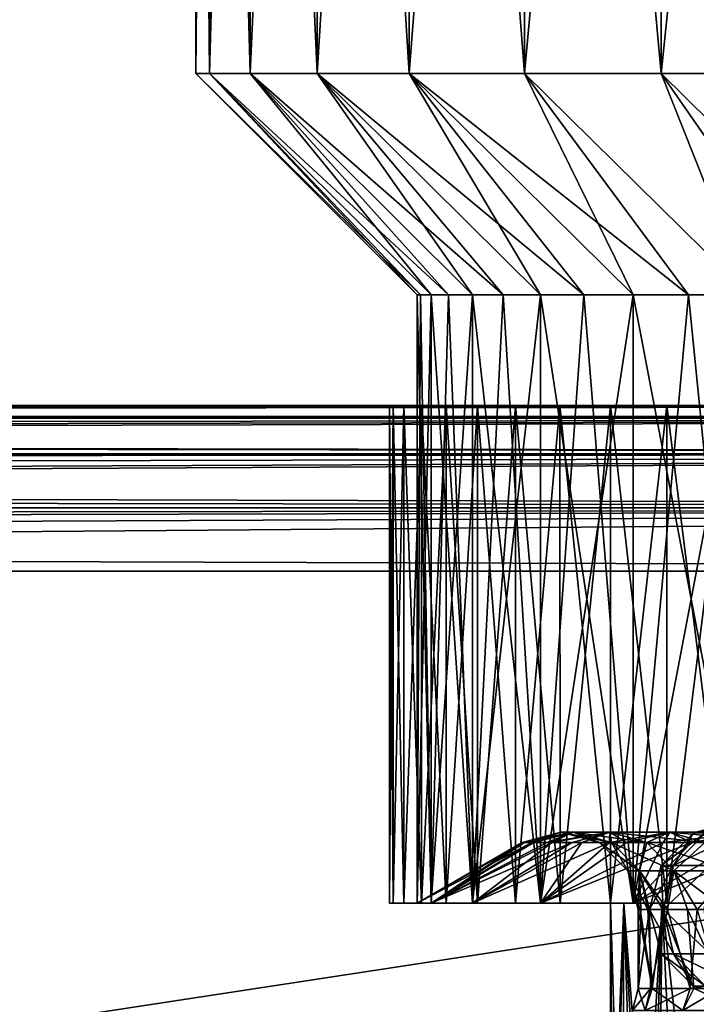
# Model space of a CAD drawing. Header units: metres. Extents: x -104 to 104, y -111 to 38.
# Tile 831 of 848: x 61.66 to 67.77, y 15.59 to 24.49. Entities that reach past the tile are written whole.
import ezdxf

# ---------------------------------------------------------------- set-up
doc = ezdxf.new("R2010")
doc.units = ezdxf.units.M
doc.layers.add('solid_509367_AD153', color=7, linetype='CONTINUOUS')

msp = doc.modelspace()

# ---------------------------------------------------------------- linework, layer by layer
at = {"layer": 'solid_509367_AD153'}
for points in [[(63.373413, 24, 1.804208), (63.373413, 37.5, 1.804208), (63.25, 37.5)], [(63.25, 24), (63.373413, 24, 1.804208), (63.25, 37.5)], [(63.373413, 37.5, -1.804208), (63.25, 24), (63.25, 37.5)], [(63.373413, 37.5, -1.804208), (63.373413, 24, -1.804208), (63.25, 24)], [(63.741344, 24, 3.574807), (63.741344, 37.5, 3.574807), (63.373413, 37.5, 1.804208)], [(63.373413, 24, 1.804208), (63.741344, 24, 3.574807), (63.373413, 37.5, 1.804208)], [(63.741344, 37.5, -3.574807), (63.741344, 24, -3.574807), (63.373413, 24, -1.804208)], [(63.373413, 37.5, -1.804208), (63.741344, 37.5, -3.574807), (63.373413, 24, -1.804208)], [(64.346947, 24, 5.278814), (64.346947, 37.5, 5.278814), (63.741344, 37.5, 3.574807)], [(63.741344, 24, 3.574807), (64.346947, 24, 5.278814), (63.741344, 37.5, 3.574807)], [(64.346947, 37.5, -5.278814), (64.346947, 24, -5.278814), (63.741344, 24, -3.574807)], [(63.741344, 37.5, -3.574807), (64.346947, 37.5, -5.278814), (63.741344, 24, -3.574807)], [(65.17894, 24, 6.884487), (65.17894, 37.5, 6.884487), (64.346947, 37.5, 5.278814)], [(64.346947, 24, 5.278814), (65.17894, 24, 6.884487), (64.346947, 37.5, 5.278814)], [(65.17894, 37.5, -6.884487), (65.17894, 24, -6.884487), (64.346947, 24, -5.278814)], [(64.346947, 37.5, -5.278814), (65.17894, 37.5, -6.884487), (64.346947, 24, -5.278814)], [(66.221825, 24, 8.361916), (66.221825, 37.5, 8.361916), (65.17894, 37.5, 6.884487)], [(65.17894, 24, 6.884487), (66.221825, 24, 8.361916), (65.17894, 37.5, 6.884487)], [(66.221825, 37.5, -8.361916), (66.221825, 24, -8.361916), (65.17894, 24, -6.884487)], [(65.17894, 37.5, -6.884487), (66.221825, 37.5, -8.361916), (65.17894, 24, -6.884487)], [(67.456169, 24, 9.683577), (67.456169, 37.5, 9.683577), (66.221825, 37.5, 8.361916)], [(66.221825, 24, 8.361916), (67.456169, 24, 9.683577), (66.221825, 37.5, 8.361916)], [(67.456169, 37.5, -9.683577), (67.456169, 24, -9.683577), (66.221825, 24, -8.361916)], [(66.221825, 37.5, -8.361916), (67.456169, 37.5, -9.683577), (66.221825, 24, -8.361916)], [(68.858986, 24, 10.824851), (68.858986, 37.5, 10.824851), (67.456169, 37.5, 9.683577)], [(67.456169, 24, 9.683577), (68.858986, 24, 10.824851), (67.456169, 37.5, 9.683577)], [(68.858986, 37.5, -10.824851), (68.858986, 24, -10.824851), (67.456169, 24, -9.683577)], [(67.456169, 37.5, -9.683577), (68.858986, 37.5, -10.824851), (67.456169, 24, -9.683577)], [(65.281456, 22, 0.840714), (63.373413, 24, 1.804208), (63.25, 24)], [(65.25, 22), (65.281456, 22, 0.840714), (63.25, 24)], [(63.373413, 24, -1.804208), (65.25, 22), (63.25, 24)], [(65.532059, 22, 2.503361), (63.741344, 24, 3.574807), (63.373413, 24, 1.804208)], [(65.375656, 22, 1.676726), (65.532059, 22, 2.503361), (63.373413, 24, 1.804208)], [(65.281456, 22, 0.840714), (65.375656, 22, 1.676726), (63.373413, 24, 1.804208)], [(65.281456, 22, -0.840714), (65.25, 22), (63.373413, 24, -1.804208)], [(65.375656, 22, -1.676726), (63.373413, 24, -1.804208), (63.741344, 24, -3.574807)], [(65.375656, 22, -1.676726), (65.281456, 22, -0.840714), (63.373413, 24, -1.804208)], [(66.027672, 22, 4.110086), (64.346947, 24, 5.278814), (63.741344, 24, 3.574807)], [(65.749809, 22, 3.315996), (66.027672, 22, 4.110086), (63.741344, 24, 3.574807)], [(65.532059, 22, 2.503361), (65.749809, 22, 3.315996), (63.741344, 24, 3.574807)], [(65.749809, 22, -3.315996), (63.741344, 24, -3.574807), (64.346947, 24, -5.278814)], [(65.532059, 22, -2.503361), (65.375656, 22, -1.676726), (63.741344, 24, -3.574807)], [(65.749809, 22, -3.315996), (65.532059, 22, -2.503361), (63.741344, 24, -3.574807)], [(66.757217, 22, 5.625), (65.17894, 24, 6.884487), (64.346947, 24, 5.278814)], [(66.364098, 22, 4.881192), (66.757217, 22, 5.625), (64.346947, 24, 5.278814)], [(66.027672, 22, 4.110086), (66.364098, 22, 4.881192), (64.346947, 24, 5.278814)], [(66.364098, 22, -4.881192), (64.346947, 24, -5.278814), (65.17894, 24, -6.884487)], [(66.027672, 22, -4.110086), (65.749809, 22, -3.315996), (64.346947, 24, -5.278814)], [(66.364098, 22, -4.881192), (66.027672, 22, -4.110086), (64.346947, 24, -5.278814)], [(67.704399, 22, 7.01426), (66.221825, 24, 8.361916), (65.17894, 24, 6.884487)], [(67.204811, 22, 6.337351), (67.704399, 22, 7.01426), (65.17894, 24, 6.884487)], [(66.757217, 22, 5.625), (67.204811, 22, 6.337351), (65.17894, 24, 6.884487)], [(67.204811, 22, -6.337351), (65.17894, 24, -6.884487), (66.221825, 24, -8.361916)], [(66.757217, 22, -5.625), (66.364098, 22, -4.881192), (65.17894, 24, -6.884487)], [(67.204811, 22, -6.337351), (66.757217, 22, -5.625), (65.17894, 24, -6.884487)], [(68.253166, 22, 7.651943), (67.456169, 24, 9.683577), (66.221825, 24, 8.361916)], [(67.704399, 22, 7.01426), (68.253166, 22, 7.651943), (66.221825, 24, 8.361916)], [(68.253166, 22, -7.651943), (66.221825, 24, -8.361916), (67.456169, 24, -9.683577)], [(67.704399, 22, -7.01426), (67.204811, 22, -6.337351), (66.221825, 24, -8.361916)], [(68.253166, 22, -7.651943), (67.704399, 22, -7.01426), (66.221825, 24, -8.361916)], [(69.485741, 22, 8.795604), (68.858986, 24, 10.824851), (67.456169, 24, 9.683577)], [(68.848053, 22, 8.246834), (69.485741, 22, 8.795604), (67.456169, 24, 9.683577)], [(68.253166, 22, 7.651943), (68.848053, 22, 8.246834), (67.456169, 24, 9.683577)], [(68.848053, 22, -8.246834), (67.456169, 24, -9.683577), (68.858986, 24, -10.824851)], [(68.848053, 22, -8.246834), (68.253166, 22, -7.651943), (67.456169, 24, -9.683577)], [(65.375656, 16.5, 1.676726), (65.281456, 22, 0.840714), (65.25, 22)], [(65.25, 16.5), (65.375656, 16.5, 1.676726), (65.25, 22)], [(65.281456, 22, -0.840714), (65.25, 16.5), (65.25, 22)], [(65.375656, 22, -1.676726), (65.25, 16.5), (65.281456, 22, -0.840714)], [(65.375656, 16.5, -1.676726), (65.25, 16.5), (65.375656, 22, -1.676726)], [(65.375656, 16.5, 1.676726), (65.375656, 22, 1.676726), (65.281456, 22, 0.840714)], [(65.749809, 16.5, 3.315996), (65.532059, 22, 2.503361), (65.375656, 22, 1.676726)], [(65.375656, 16.5, 1.676726), (65.749809, 16.5, 3.315996), (65.375656, 22, 1.676726)], [(65.375656, 16.5, -1.676726), (65.375656, 22, -1.676726), (65.532059, 22, -2.503361)], [(65.375656, 16.5, -1.676726), (65.532059, 22, -2.503361), (65.749809, 22, -3.315996)], [(65.749809, 16.5, -3.315996), (65.375656, 16.5, -1.676726), (65.749809, 22, -3.315996)], [(65.749809, 16.5, 3.315996), (65.749809, 22, 3.315996), (65.532059, 22, 2.503361)], [(66.364098, 16.5, 4.881192), (66.027672, 22, 4.110086), (65.749809, 22, 3.315996)], [(65.749809, 16.5, 3.315996), (66.364098, 16.5, 4.881192), (65.749809, 22, 3.315996)], [(65.749809, 16.5, -3.315996), (65.749809, 22, -3.315996), (66.027672, 22, -4.110086)], [(65.749809, 16.5, -3.315996), (66.027672, 22, -4.110086), (66.364098, 22, -4.881192)], [(66.364098, 16.5, -4.881192), (65.749809, 16.5, -3.315996), (66.364098, 22, -4.881192)], [(66.364098, 16.5, 4.881192), (66.364098, 22, 4.881192), (66.027672, 22, 4.110086)], [(67.204811, 16.5, 6.337351), (66.757217, 22, 5.625), (66.364098, 22, 4.881192)], [(66.364098, 16.5, 4.881192), (67.204811, 16.5, 6.337351), (66.364098, 22, 4.881192)], [(66.364098, 16.5, -4.881192), (66.364098, 22, -4.881192), (66.757217, 22, -5.625)], [(66.364098, 16.5, -4.881192), (66.757217, 22, -5.625), (67.204811, 22, -6.337351)], [(67.204811, 16.5, -6.337351), (66.364098, 16.5, -4.881192), (67.204811, 22, -6.337351)], [(67.204811, 16.5, 6.337351), (67.204811, 22, 6.337351), (66.757217, 22, 5.625)], [(68.253166, 16.5, 7.651943), (67.704399, 22, 7.01426), (67.204811, 22, 6.337351)], [(67.204811, 16.5, 6.337351), (68.253166, 16.5, 7.651943), (67.204811, 22, 6.337351)], [(67.204811, 16.5, -6.337351), (67.204811, 22, -6.337351), (67.704399, 22, -7.01426)], [(67.204811, 16.5, -6.337351), (67.704399, 22, -7.01426), (68.253166, 22, -7.651943)], [(68.253166, 16.5, -7.651943), (67.204811, 16.5, -6.337351), (68.253166, 22, -7.651943)], [(68.253166, 16.5, 7.651943), (68.253166, 22, 7.651943), (67.704399, 22, 7.01426)], [(76.5, 21, -11.5), (88.5, 21, -17.5), (-88.5, 21, -17.5)], [(88.5, 20.886271, -18.072937), (-88.5, 21, -17.5), (88.5, 21, -17.5)], [(65, 21), (-88.5, 21, -17.5), (0, 21, 17.5)], [(75.632744, 21, -11.466357), (76.5, 21, -11.5), (-88.5, 21, -17.5)], [(74.779747, 21, -11.370247), (75.632744, 21, -11.466357), (-88.5, 21, -17.5)], [(73.94101, 21, -11.211671), (74.779747, 21, -11.370247), (-88.5, 21, -17.5)], [(73.112015, 21, -10.989048), (73.94101, 21, -11.211671), (-88.5, 21, -17.5)], [(72.297272, 21, -10.703959), (73.112015, 21, -10.989048), (-88.5, 21, -17.5)], [(71.510338, 21, -10.361142), (72.297272, 21, -10.703959), (-88.5, 21, -17.5)], [(70.751663, 21, -9.959632), (71.510338, 21, -10.361142), (-88.5, 21, -17.5)], [(70.02079, 21, -9.500394), (70.751663, 21, -9.959632), (-88.5, 21, -17.5)], [(69.329865, 21, -8.991062), (70.02079, 21, -9.500394), (-88.5, 21, -17.5)], [(68.679558, 21, -8.430799), (69.329865, 21, -8.991062), (-88.5, 21, -17.5)], [(68.069199, 21, -7.82044), (68.679558, 21, -8.430799), (-88.5, 21, -17.5)], [(67.508942, 21, -7.170133), (68.069199, 21, -7.82044), (-88.5, 21, -17.5)], [(66.999603, 21, -6.479209), (67.508942, 21, -7.170133), (-88.5, 21, -17.5)], [(66.540367, 21, -5.748336), (66.999603, 21, -6.479209), (-88.5, 21, -17.5)], [(66.138855, 21, -4.989663), (66.540367, 21, -5.748336), (-88.5, 21, -17.5)], [(65.796043, 21, -4.202725), (66.138855, 21, -4.989663), (-88.5, 21, -17.5)], [(65.510948, 21, -3.387987), (65.796043, 21, -4.202725), (-88.5, 21, -17.5)], [(65.28833, 21, -2.558991), (65.510948, 21, -3.387987), (-88.5, 21, -17.5)], [(65.129219, 21, -1.715499), (65.28833, 21, -2.558991), (-88.5, 21, -17.5)], [(65.03257, 21, -0.857749), (65.129219, 21, -1.715499), (-88.5, 21, -17.5)], [(65, 21), (65.03257, 21, -0.857749), (-88.5, 21, -17.5)], [(-88.5, 20.886271, -18.072937), (-88.5, 21, -17.5), (88.5, 20.886271, -18.072937)], [(72.297272, 21, 10.703959), (0, 21, 17.5), (88.5, 21, 17.5)], [(1.438565, 20.99082, 17.665693), (88.5, 21, 17.5), (0, 21, 17.5)], [(65.03257, 21, 0.857749), (65, 21), (0, 21, 17.5)], [(65.129219, 21, 1.715499), (65.03257, 21, 0.857749), (0, 21, 17.5)], [(65.28833, 21, 2.558991), (65.129219, 21, 1.715499), (0, 21, 17.5)], [(65.510948, 21, 3.387987), (65.28833, 21, 2.558991), (0, 21, 17.5)], [(65.796043, 21, 4.202725), (65.510948, 21, 3.387987), (0, 21, 17.5)], [(66.138855, 21, 4.989663), (65.796043, 21, 4.202725), (0, 21, 17.5)], [(66.540367, 21, 5.748336), (66.138855, 21, 4.989663), (0, 21, 17.5)], [(66.999603, 21, 6.479209), (66.540367, 21, 5.748336), (0, 21, 17.5)], [(67.508942, 21, 7.170133), (66.999603, 21, 6.479209), (0, 21, 17.5)], [(68.069199, 21, 7.82044), (67.508942, 21, 7.170133), (0, 21, 17.5)], [(68.679558, 21, 8.430799), (68.069199, 21, 7.82044), (0, 21, 17.5)], [(69.329865, 21, 8.991062), (68.679558, 21, 8.430799), (0, 21, 17.5)], [(70.02079, 21, 9.500394), (69.329865, 21, 8.991062), (0, 21, 17.5)], [(70.751663, 21, 9.959632), (70.02079, 21, 9.500394), (0, 21, 17.5)], [(71.510338, 21, 10.361142), (70.751663, 21, 9.959632), (0, 21, 17.5)], [(72.297272, 21, 10.703959), (71.510338, 21, 10.361142), (0, 21, 17.5)], [(1.438565, 20.99082, 17.665693), (2.599583, 20.969931, 17.798836), (88.5, 21, 17.5)], [(2.599583, 20.969931, 17.798836), (2.794907, 20.965233, 17.821079), (88.5, 21, 17.5)], [(2.794907, 20.965233, 17.821079), (4.094866, 20.925119, 17.968012), (88.5, 21, 17.5)], [(88.5, 20.885818, 18.074024), (88.5, 21, 17.5), (4.094866, 20.925119, 17.968012)], [(88.5, 20.885818, 18.074024), (4.094866, 20.925119, 17.968012), (5.176643, 20.879919, 18.08807)], [(65.0327, 16.5, -0.861951), (65.03257, 21, -0.857749), (65, 21)], [(65.000916, 16.5), (65, 21), (65.03257, 21, 0.857749)], [(65.000916, 16.5), (65.0327, 16.5, -0.861951), (65, 21)], [(65.0327, 16.5, 0.861951), (65.000916, 16.5), (65.03257, 21, 0.857749)], [(65.128281, 16.5, -1.711823), (65.129219, 21, -1.715499), (65.03257, 21, -0.857749)], [(65.0327, 16.5, -0.861951), (65.128281, 16.5, -1.711823), (65.03257, 21, -0.857749)], [(65.0327, 16.5, 0.861951), (65.03257, 21, 0.857749), (65.129219, 21, 1.715499)], [(65.128281, 16.5, 1.711823), (65.0327, 16.5, 0.861951), (65.129219, 21, 1.715499)], [(65.128281, 16.5, -1.711823), (65.288971, 16.5, -2.557868), (65.129219, 21, -1.715499)], [(65.128281, 16.5, 1.711823), (65.129219, 21, 1.715499), (65.28833, 21, 2.558991)], [(65.288971, 16.5, 2.557868), (65.128281, 16.5, 1.711823), (65.28833, 21, 2.558991)], [(65.288971, 16.5, -2.557868), (65.28833, 21, -2.558991), (65.129219, 21, -1.715499)], [(65.512169, 16.5, -3.391912), (65.510948, 21, -3.387987), (65.28833, 21, -2.558991)], [(65.288971, 16.5, -2.557868), (65.512169, 16.5, -3.391912), (65.28833, 21, -2.558991)], [(65.288971, 16.5, 2.557868), (65.28833, 21, 2.558991), (65.510948, 21, 3.387987)], [(65.512169, 16.5, 3.391912), (65.288971, 16.5, 2.557868), (65.510948, 21, 3.387987)], [(65.794579, 16.5, -4.200379), (65.796043, 21, -4.202725), (65.510948, 21, -3.387987)], [(65.512169, 16.5, -3.391912), (65.794579, 16.5, -4.200379), (65.510948, 21, -3.387987)], [(65.512169, 16.5, 3.391912), (65.510948, 21, 3.387987), (65.796043, 21, 4.202725)], [(65.794579, 16.5, 4.200379), (65.512169, 16.5, 3.391912), (65.796043, 21, 4.202725)], [(65.794579, 16.5, -4.200379), (66.138779, 16.5, -4.987721), (65.796043, 21, -4.202725)], [(65.794579, 16.5, 4.200379), (65.796043, 21, 4.202725), (66.138855, 21, 4.989663)], [(66.138779, 16.5, 4.987721), (65.794579, 16.5, 4.200379), (66.138855, 21, 4.989663)], [(66.138779, 16.5, -4.987721), (66.138855, 21, -4.989663), (65.796043, 21, -4.202725)], [(66.138779, 16.5, -4.987721), (66.542343, 16.5, -5.751382), (66.138855, 21, -4.989663)], [(66.138779, 16.5, 4.987721), (66.138855, 21, 4.989663), (66.540367, 21, 5.748336)], [(66.542343, 16.5, 5.751382), (66.138779, 16.5, 4.987721), (66.540367, 21, 5.748336)], [(66.542343, 16.5, -5.751382), (66.540367, 21, -5.748336), (66.138855, 21, -4.989663)], [(66.998596, 16.5, -6.47867), (66.999603, 21, -6.479209), (66.540367, 21, -5.748336)], [(66.542343, 16.5, -5.751382), (66.998596, 16.5, -6.47867), (66.540367, 21, -5.748336)], [(66.542343, 16.5, 5.751382), (66.540367, 21, 5.748336), (66.999603, 21, 6.479209)], [(66.998596, 16.5, 6.47867), (66.542343, 16.5, 5.751382), (66.999603, 21, 6.479209)], [(66.998596, 16.5, -6.47867), (67.507935, 16.5, -7.167895), (66.999603, 21, -6.479209)], [(66.998596, 16.5, 6.47867), (66.999603, 21, 6.479209), (67.508942, 21, 7.170133)], [(67.507935, 16.5, 7.167895), (66.998596, 16.5, 6.47867), (67.508942, 21, 7.170133)], [(67.507935, 16.5, -7.167895), (67.508942, 21, -7.170133), (66.999603, 21, -6.479209)], [(67.507935, 16.5, -7.167895), (68.071373, 16.5, -7.822324), (67.508942, 21, -7.170133)], [(67.507935, 16.5, 7.167895), (67.508942, 21, 7.170133), (68.069199, 21, 7.82044)], [(68.071373, 16.5, 7.822324), (67.507935, 16.5, 7.167895), (68.069199, 21, 7.82044)], [(68.071373, 16.5, -7.822324), (68.069199, 21, -7.82044), (67.508942, 21, -7.170133)], [(-88.5, 20.886271, -18.072937), (88.5, 20.886271, -18.072937), (88.5, 20.561077, -18.560244)], [(-88.5, 20.886271, -18.072937), (88.5, 20.561077, -18.560244), (-88.5, 20.561077, -18.560244)], [(88.5, 20.885818, 18.074024), (5.176643, 20.879919, 18.08807), (5.431446, 20.867682, 18.115993)], [(88.5, 20.885818, 18.074024), (5.431446, 20.867682, 18.115993), (6.852902, 20.787809, 18.269121)], [(88.5, 20.885818, 18.074024), (6.852902, 20.787809, 18.269121), (7.71827, 20.72963, 18.359076)], [(88.5, 20.885818, 18.074024), (7.71827, 20.72963, 18.359076), (8.364735, 20.681011, 18.424778)], [(88.5, 20.560244, 18.561077), (88.5, 20.885818, 18.074024), (8.364735, 20.681011, 18.424778)], [(88.5, 20.560244, 18.561077), (8.364735, 20.681011, 18.424778), (9.930074, 20.545269, 18.57583)], [(-88.5, 20.561077, -18.560244), (88.5, 20.561077, -18.560244), (88.5, 20.074024, -18.885818)], [(-88.5, 20.561077, -18.560244), (88.5, 20.074024, -18.885818), (-88.5, 20.074024, -18.885818)], [(88.5, 20.560244, 18.561077), (9.930074, 20.545269, 18.57583), (10.211987, 20.517963, 18.601704)], [(88.5, 20.560244, 18.561077), (10.211987, 20.517963, 18.601704), (11.512659, 20.37952, 18.71509)], [(88.5, 20.560244, 18.561077), (11.512659, 20.37952, 18.71509), (12.634016, 20.244062, 18.802448)], [(88.5, 20.560244, 18.561077), (12.634016, 20.244062, 18.802448), (13.07672, 20.185892, 18.833998)], [(88.5, 20.072937, 18.886271), (88.5, 20.560244, 18.561077), (13.07672, 20.185892, 18.833998)], [(88.5, 20.072937, 18.886271), (13.07672, 20.185892, 18.833998), (14.532368, 19.97542, 18.922665)], [(-88.5, 20.074024, -18.885818), (88.5, 19.5, -19), (-88.5, 19.5, -19)], [(-88.5, 20.074024, -18.885818), (88.5, 20.074024, -18.885818), (88.5, 19.5, -19)], [(88.5, 20.072937, 18.886271), (14.532368, 19.97542, 18.922665), (14.960504, 19.907318, 18.943638)], [(88.5, 20.072937, 18.886271), (14.960504, 19.907318, 18.943638), (15.905083, 19.745672, 18.979744)], [(88.5, 20.072937, 18.886271), (15.905083, 19.745672, 18.979744), (17.197384, 19.5, 19)], [(88.5, 20.072937, 18.886271), (17.197384, 19.5, 19), (88.5, 19.5, 19)], [(-88.5, -7.5, -19), (-88.5, 19.5, -19), (88.5, 19.5, -19)], [(-36.57795, -7.5, -19), (-88.5, -7.5, -19), (88.5, 19.5, -19)], [(-34.248123, -7.626659, -19), (-36.57795, -7.5, -19), (88.5, 19.5, -19)], [(-31.945723, -8.004942, -19), (-34.248123, -7.626659, -19), (88.5, 19.5, -19)], [(31.945723, -8.004942, -19), (-31.945723, -8.004942, -19), (88.5, 19.5, -19)], [(88.5, -7.5, 19), (17.197384, 19.5, 19), (18.989754, 17.759771, 19)], [(88.5, -7.5, 19), (88.5, 19.5, 19), (17.197384, 19.5, 19)], [(34.248119, -7.626659, -19), (31.945723, -8.004942, -19), (88.5, 19.5, -19)], [(36.57795, -7.5, -19), (34.248119, -7.626659, -19), (88.5, 19.5, -19)], [(88.5, -7.5, -19), (36.57795, -7.5, -19), (88.5, 19.5, -19)], [(88.5, -7.5, 19), (18.989754, 17.759771, 19), (20.601439, 15.860648, 19)], [(67.858086, 17.135294, 1.368745), (68.150841, 17.242264), (67.750366, 17.135294)], [(68.253632, 17.242264, -1.306097), (67.750366, 17.135294), (68.150841, 17.242264)], [(67.858086, 17.135294, -1.368745), (67.750366, 17.135294), (68.253632, 17.242264, -1.306097)], [(66.661133, 17.142265, 1.482971), (66.218498, 17.048483, 0.617006), (66.199997, 17.048483)], [(66.550003, 17.142265), (66.199997, 17.048483), (66.222267, 17.048483, -0.67696)], [(66.661133, 17.142265, 1.482971), (66.199997, 17.048483), (66.550003, 17.142265)], [(66.661133, 17.142265, 1.482971), (66.286736, 17.048483, 1.333868), (66.218498, 17.048483, 0.617006)], [(66.550003, 17.142265), (66.222267, 17.048483, -0.67696), (66.304001, 17.048483, -1.460002)], [(66.661133, 17.142265, 1.482971), (66.424248, 17.048483, 2.137576), (66.286736, 17.048483, 1.333868)], [(66.661133, 17.142265, -1.482971), (66.304001, 17.048483, -1.460002), (66.468056, 17.048483, -2.334541)], [(66.661133, 17.142265, -1.482971), (66.550003, 17.142265), (66.304001, 17.048483, -1.460002)], [(66.99205, 17.142265, 2.932814), (66.650978, 17.048483, 3.014424), (66.424248, 17.048483, 2.137576)], [(66.99205, 17.142265, 2.932814), (66.424248, 17.048483, 2.137576), (66.661133, 17.142265, 1.482971)], [(66.99205, 17.142265, -2.932814), (66.468056, 17.048483, -2.334541), (66.738029, 17.048483, -3.285404)], [(66.661133, 17.142265, -1.482971), (66.468056, 17.048483, -2.334541), (66.99205, 17.142265, -2.932814)], [(66.550003, 17.142265), (66.900314, 17.0483), (67.007538, 17.0483, 1.430758)], [(66.661133, 17.142265, -1.482971), (66.900314, 17.0483), (66.550003, 17.142265)], [(66.661133, 17.142265, 1.482971), (66.550003, 17.142265), (67.007538, 17.0483, 1.430758)], [(66.99205, 17.142265, 2.932814), (66.989296, 17.048483, 3.954298), (66.650978, 17.048483, 3.014424)], [(66.661133, 17.142265, -1.482971), (67.007538, 17.0483, -1.430758), (66.900314, 17.0483)], [(66.661133, 17.142265, 1.482971), (67.007538, 17.0483, 1.430758), (67.326805, 17.0483, 2.829556)], [(66.99205, 17.142265, 2.932814), (66.661133, 17.142265, 1.482971), (67.326805, 17.0483, 2.829556)], [(66.661133, 17.142265, -1.482971), (66.99205, 17.142265, -2.932814), (67.007538, 17.0483, -1.430758)], [(66.99205, 17.142265, -2.932814), (66.738029, 17.048483, -3.285404), (67.142761, 17.048483, -4.304889)], [(67.535362, 17.142265, 4.317143), (67.474983, 17.048483, 4.963771), (66.989296, 17.048483, 3.954298)], [(67.535362, 17.142265, 4.317143), (66.989296, 17.048483, 3.954298), (66.99205, 17.142265, 2.932814)], [(66.99205, 17.142265, -2.932814), (67.142761, 17.048483, -4.304889), (67.535362, 17.142265, -4.317143)], [(66.99205, 17.142265, 2.932814), (67.326805, 17.0483, 2.829556), (67.850983, 17.0483, 4.165146)], [(67.535362, 17.142265, 4.317143), (66.99205, 17.142265, 2.932814), (67.850983, 17.0483, 4.165146)], [(66.99205, 17.142265, -2.932814), (67.326805, 17.0483, -2.829556), (67.007538, 17.0483, -1.430758)], [(66.99205, 17.142265, -2.932814), (67.535362, 17.142265, -4.317143), (67.326805, 17.0483, -2.829556)], [(67.535362, 17.142265, -4.317143), (67.142761, 17.048483, -4.304889), (67.729996, 17.048483, -5.40157)], [(67.535362, 17.142265, -4.317143), (67.850983, 17.0483, -4.165146), (67.326805, 17.0483, -2.829556)], [(67.568512, 16.842264, 1.414609), (67.750366, 17.135294), (67.457176, 16.842264)], [(67.858086, 17.135294, -1.368745), (67.457176, 16.842264), (67.750366, 17.135294)], [(67.568512, 16.842264, -1.414609), (67.457176, 16.842264), (67.858086, 17.135294, -1.368745)], [(68.278923, 17.142265, 5.605035), (68.15757, 17.048483, 6.041017), (67.474983, 17.048483, 4.963771)], [(68.278923, 17.142265, 5.605035), (67.474983, 17.048483, 4.963771), (67.535362, 17.142265, 4.317143)], [(67.535362, 17.142265, -4.317143), (67.729996, 17.048483, -5.40157), (68.278923, 17.142265, -5.605035)], [(67.535362, 17.142265, 4.317143), (67.850983, 17.0483, 4.165146), (68.568367, 17.0483, 5.407694)], [(68.278923, 17.142265, 5.605035), (67.535362, 17.142265, 4.317143), (68.568367, 17.0483, 5.407694)], [(67.535362, 17.142265, -4.317143), (68.278923, 17.142265, -5.605035), (67.850983, 17.0483, -4.165146)], [(67.568512, 16.842264, 1.414609), (67.858086, 17.135294, 1.368745), (67.750366, 17.135294)], [(67.568512, 16.842264, 1.414609), (67.899765, 16.842264, 2.794385), (67.858086, 17.135294, 1.368745)], [(67.568512, 16.842264, -1.414609), (67.858086, 17.135294, -1.368745), (68.178604, 17.135294, -2.703787)], [(67.899765, 16.842264, -2.794385), (67.568512, 16.842264, -1.414609), (68.178604, 17.135294, -2.703787)], [(68.278923, 17.142265, -5.605035), (67.729996, 17.048483, -5.40157), (68.549995, 17.048483, -6.548849)], [(66.286736, 17.048483, 1.333868), (65.375656, 16.5, 1.676726), (65.25, 16.5)], [(66.218498, 17.048483, 0.617006), (65.25, 16.5), (66.199997, 17.048483)], [(65.375656, 16.5, -1.676726), (66.199997, 17.048483), (65.25, 16.5)], [(66.218498, 17.048483, 0.617006), (66.286736, 17.048483, 1.333868), (65.25, 16.5)], [(66.650978, 17.048483, 3.014424), (65.749809, 16.5, 3.315996), (65.375656, 16.5, 1.676726)], [(66.424248, 17.048483, 2.137576), (66.650978, 17.048483, 3.014424), (65.375656, 16.5, 1.676726)], [(66.286736, 17.048483, 1.333868), (66.424248, 17.048483, 2.137576), (65.375656, 16.5, 1.676726)], [(66.222267, 17.048483, -0.67696), (66.199997, 17.048483), (65.375656, 16.5, -1.676726)], [(66.468056, 17.048483, -2.334541), (65.375656, 16.5, -1.676726), (65.749809, 16.5, -3.315996)], [(66.304001, 17.048483, -1.460002), (66.222267, 17.048483, -0.67696), (65.375656, 16.5, -1.676726)], [(66.468056, 17.048483, -2.334541), (66.304001, 17.048483, -1.460002), (65.375656, 16.5, -1.676726)], [(66.989296, 17.048483, 3.954298), (66.364098, 16.5, 4.881192), (65.749809, 16.5, 3.315996)], [(66.650978, 17.048483, 3.014424), (66.989296, 17.048483, 3.954298), (65.749809, 16.5, 3.315996)], [(66.738029, 17.048483, -3.285404), (65.749809, 16.5, -3.315996), (66.364098, 16.5, -4.881192)], [(66.738029, 17.048483, -3.285404), (66.468056, 17.048483, -2.334541), (65.749809, 16.5, -3.315996)], [(67.474983, 17.048483, 4.963771), (67.204811, 16.5, 6.337351), (66.364098, 16.5, 4.881192)], [(66.989296, 17.048483, 3.954298), (67.474983, 17.048483, 4.963771), (66.364098, 16.5, 4.881192)], [(67.729996, 17.048483, -5.40157), (66.364098, 16.5, -4.881192), (67.204811, 16.5, -6.337351)], [(67.142761, 17.048483, -4.304889), (66.738029, 17.048483, -3.285404), (66.364098, 16.5, -4.881192)], [(67.729996, 17.048483, -5.40157), (67.142761, 17.048483, -4.304889), (66.364098, 16.5, -4.881192)], [(66.900314, 17.0483), (67.156586, 16.79163), (67.260941, 16.79163, 1.392564)], [(67.007538, 17.0483, -1.430758), (67.156586, 16.79163), (66.900314, 17.0483)], [(67.007538, 17.0483, 1.430758), (66.900314, 17.0483), (67.260941, 16.79163, 1.392564)], [(67.007538, 17.0483, -1.430758), (67.260941, 16.79163, -1.392564), (67.156586, 16.79163)], [(67.007538, 17.0483, 1.430758), (67.260941, 16.79163, 1.392564), (67.571686, 16.79163, 2.75402)], [(67.326805, 17.0483, 2.829556), (67.007538, 17.0483, 1.430758), (67.571686, 16.79163, 2.75402)], [(67.007538, 17.0483, -1.430758), (67.326805, 17.0483, -2.829556), (67.260941, 16.79163, -1.392564)], [(68.15757, 17.048483, 6.041017), (68.253166, 16.5, 7.651943), (67.204811, 16.5, 6.337351)], [(67.474983, 17.048483, 4.963771), (68.15757, 17.048483, 6.041017), (67.204811, 16.5, 6.337351)], [(68.549995, 17.048483, -6.548849), (67.204811, 16.5, -6.337351), (68.253166, 16.5, -7.651943)], [(68.549995, 17.048483, -6.548849), (67.729996, 17.048483, -5.40157), (67.204811, 16.5, -6.337351)], [(67.326805, 17.0483, -2.829556), (67.571686, 16.79163, -2.75402), (67.260941, 16.79163, -1.392564)], [(67.326805, 17.0483, 2.829556), (67.571686, 16.79163, 2.75402), (68.081871, 16.79163, 4.053957)], [(67.850983, 17.0483, 4.165146), (67.326805, 17.0483, 2.829556), (68.081871, 16.79163, 4.053957)], [(67.326805, 17.0483, -2.829556), (67.850983, 17.0483, -4.165146), (67.571686, 16.79163, -2.75402)], [(67.850983, 17.0483, -4.165146), (68.081871, 16.79163, -4.053957), (67.571686, 16.79163, -2.75402)], [(67.457176, 16.842264), (67.349998, 16.442265), (67.474792, 16.442265, 1.50604)], [(67.568512, 16.842264, -1.414609), (67.349998, 16.442265), (67.457176, 16.842264)], [(67.568512, 16.842264, -1.414609), (67.474792, 16.442265, -1.50604), (67.349998, 16.442265)], [(67.568512, 16.842264, 1.414609), (67.457176, 16.842264), (67.474792, 16.442265, 1.50604)], [(67.899765, 16.842264, 2.794385), (67.474792, 16.442265, 1.50604), (67.845772, 16.442265, 2.971)], [(67.568512, 16.842264, 1.414609), (67.474792, 16.442265, 1.50604), (67.899765, 16.842264, 2.794385)], [(67.899765, 16.842264, -2.794385), (67.845772, 16.442265, -2.971), (67.474792, 16.442265, -1.50604)], [(67.899765, 16.842264, -2.794385), (67.474792, 16.442265, -1.50604), (67.568512, 16.842264, -1.414609)], [(67.156586, 16.79163), (67.25, 16.442265), (67.268089, 16.442265, 0.57818)], [(67.260941, 16.79163, -1.392564), (67.25, 16.442265), (67.156586, 16.79163)], [(67.156586, 16.79163), (67.268089, 16.442265, 0.57818), (67.335243, 16.442265, 1.252889)], [(67.260941, 16.79163, 1.392564), (67.156586, 16.79163), (67.335243, 16.442265, 1.252889)], [(67.260941, 16.79163, -1.392564), (67.271774, 16.442265, -0.634299), (67.25, 16.442265)], [(67.260941, 16.79163, 1.392564), (67.335243, 16.442265, 1.252889), (67.471222, 16.442265, 2.01089)], [(67.571686, 16.79163, 2.75402), (67.260941, 16.79163, 1.392564), (67.471222, 16.442265, 2.01089)], [(67.260941, 16.79163, -1.392564), (67.514343, 16.442265, -2.195566), (67.352188, 16.442265, -1.371119)], [(67.260941, 16.79163, -1.392564), (67.571686, 16.79163, -2.75402), (67.514343, 16.442265, -2.195566)], [(67.260941, 16.79163, -1.392564), (67.352188, 16.442265, -1.371119), (67.271774, 16.442265, -0.634299)], [(67.571686, 16.79163, 2.75402), (67.471222, 16.442265, 2.01089), (67.696152, 16.442265, 2.838101)], [(67.571686, 16.79163, -2.75402), (67.782219, 16.442265, -3.092377), (67.514343, 16.442265, -2.195566)], [(67.571686, 16.79163, 2.75402), (67.696152, 16.442265, 2.838101), (68.03405, 16.442265, 3.72695)], [(68.081871, 16.79163, 4.053957), (67.571686, 16.79163, 2.75402), (68.03405, 16.442265, 3.72695)], [(67.571686, 16.79163, -2.75402), (68.081871, 16.79163, -4.053957), (67.782219, 16.442265, -3.092377)], [(65.0327, 16.5, 0.861951), (65.0327, 16.5, -0.861951), (65.000916, 16.5)], [(65.128281, 16.5, 1.711823), (65.128281, 16.5, -1.711823), (65.0327, 16.5, -0.861951)], [(65.128281, 16.5, 1.711823), (65.0327, 16.5, -0.861951), (65.0327, 16.5, 0.861951)], [(65.288971, 16.5, 2.557868), (65.128281, 16.5, -1.711823), (65.128281, 16.5, 1.711823)], [(65.288971, 16.5, 2.557868), (65.288971, 16.5, -2.557868), (65.128281, 16.5, -1.711823)], [(65.512169, 16.5, 3.391912), (65.288971, 16.5, -2.557868), (65.288971, 16.5, 2.557868)], [(65.512169, 16.5, 3.391912), (65.512169, 16.5, -3.391912), (65.288971, 16.5, -2.557868)], [(65.794579, 16.5, 4.200379), (65.512169, 16.5, -3.391912), (65.512169, 16.5, 3.391912)], [(65.794579, 16.5, 4.200379), (65.794579, 16.5, -4.200379), (65.512169, 16.5, -3.391912)], [(66.138779, 16.5, 4.987721), (65.794579, 16.5, -4.200379), (65.794579, 16.5, 4.200379)], [(66.138779, 16.5, 4.987721), (66.138779, 16.5, -4.987721), (65.794579, 16.5, -4.200379)], [(66.542343, 16.5, 5.751382), (66.138779, 16.5, -4.987721), (66.138779, 16.5, 4.987721)], [(66.542343, 16.5, 5.751382), (66.542343, 16.5, -5.751382), (66.138779, 16.5, -4.987721)], [(66.998596, 16.5, 6.47867), (66.542343, 16.5, -5.751382), (66.542343, 16.5, 5.751382)], [(66.998596, 16.5), (66.998596, 16.5, -6.47867), (66.542343, 16.5, -5.751382)], [(66.542343, 16.5, -5.751382), (66.998596, 16.5, 6.47867), (66.998596, 16.5)], [(67, 16.5), (66.998596, 16.5, 6.47867), (67.507935, 16.5, 7.167895)], [(67, 16.5), (67.118118, 16.5, -1.487333), (66.998596, 16.5, -6.47867)], [(67.118118, 16.5, -1.487333), (67.464523, 16.5, -2.932928), (66.998596, 16.5, -6.47867)], [(67, 16.5), (66.998596, 16.5, -6.47867), (66.998596, 16.5)], [(66.998596, 16.5), (66.998596, 16.5, 6.47867), (67, 16.5)], [(67.464523, 16.5, -2.932928), (67.507935, 16.5, -7.167895), (66.998596, 16.5, -6.47867)], [(67, 16.5), (67, 13.319361, -0.000014), (67.026627, 13.135439, -0.710787)], [(67.118118, 16.5, 1.487333), (67.026642, 13.135417, 0.710952), (67, 13.319361, -0.000014)], [(67.118118, 16.5, 1.487333), (67, 13.319361, -0.000014), (67, 16.5)], [(67, 16.5), (67.026627, 13.135439, -0.710787), (67.106247, 12.954686, -1.416841)], [(67, 16.5), (67.106247, 12.954686, -1.416841), (67.118118, 16.5, -1.487333)], [(67.118118, 16.5, 1.487333), (67, 16.5), (67.507935, 16.5, 7.167895)], [(67.118118, 16.5, 1.487333), (67.1063, 12.954637, 1.417178), (67.026642, 13.135417, 0.710952)], [(67.118118, 16.5, -1.487333), (67.106247, 12.954686, -1.416841), (67.238251, 12.77708, -2.114242)], [(67.118118, 16.5, 1.487333), (67.238365, 12.776996, 2.114729), (67.1063, 12.954637, 1.417178)], [(67.118118, 16.5, -1.487333), (67.332283, 12.680882, -2.490579), (67.421707, 12.601741, -2.799033)], [(67.118118, 16.5, -1.487333), (67.238251, 12.77708, -2.114242), (67.332283, 12.680882, -2.490579)], [(67.118118, 16.5, -1.487333), (67.421707, 12.601741, -2.799033), (67.464523, 16.5, -2.932928)], [(67.464523, 16.5, 2.932928), (67.238365, 12.776996, 2.114729), (67.118118, 16.5, 1.487333)], [(67.464523, 16.5, 2.932928), (67.118118, 16.5, 1.487333), (67.507935, 16.5, 7.167895)], [(67.464523, 16.5, 2.932928), (67.332329, 12.680871, 2.490757), (67.238365, 12.776996, 2.114729)], [(67.464523, 16.5, 2.932928), (67.421898, 12.601607, 2.799664), (67.332329, 12.680871, 2.490757)], [(67.464523, 16.5, -2.932928), (67.421707, 12.601741, -2.799033), (67.655464, 12.430056, -3.467595)], [(67.464523, 16.5, 2.932928), (67.655754, 12.429872, 3.468334), (67.421898, 12.601607, 2.799664)], [(67.464523, 16.5, -2.932928), (67.655464, 12.430056, -3.467595), (67.938217, 12.26438, -4.116544)], [(67.464523, 16.5, -2.932928), (67.938217, 12.26438, -4.116544), (68.037056, 16.5, -4.315154)], [(68.037056, 16.5, 4.315154), (67.655754, 12.429872, 3.468334), (67.464523, 16.5, 2.932928)], [(68.037056, 16.5, 4.315154), (67.464523, 16.5, 2.932928), (67.507935, 16.5, 7.167895)], [(67.464523, 16.5, -2.932928), (68.037056, 16.5, -4.315154), (67.507935, 16.5, -7.167895)], [(68.037056, 16.5, 4.315154), (67.507935, 16.5, 7.167895), (68.071373, 16.5, 7.822324)], [(68.037056, 16.5, -4.315154), (68.071373, 16.5, -7.822324), (67.507935, 16.5, -7.167895)], [(68.037056, 16.5, 4.315154), (67.938583, 12.264176, 4.117304), (67.655754, 12.429872, 3.468334)], [(67.376328, 15.73094, 1.523517), (67.268089, 16.442265, 0.57818), (67.25, 16.442265)], [(67.25, 15.73094), (67.376328, 15.73094, 1.523517), (67.25, 16.442265)], [(67.271774, 16.442265, -0.634299), (67.25, 15.73094), (67.25, 16.442265)], [(67.352188, 16.442265, -1.371119), (67.358894, 15.73094, -1.415149), (67.25, 15.73094)], [(67.271774, 16.442265, -0.634299), (67.352188, 16.442265, -1.371119), (67.25, 15.73094)], [(67.376328, 15.73094, 1.523517), (67.335243, 16.442265, 1.252889), (67.268089, 16.442265, 0.57818)], [(67.376328, 15.73094, 1.523517), (67.471222, 16.442265, 2.01089), (67.335243, 16.442265, 1.252889)], [(67.567688, 16.043716, 1.41474), (67.474792, 16.442265, 1.50604), (67.349998, 16.442265)], [(67.456345, 16.043716), (67.567688, 16.043716, 1.41474), (67.349998, 16.442265)], [(67.474792, 16.442265, -1.50604), (67.456345, 16.043716), (67.349998, 16.442265)], [(67.352188, 16.442265, -1.371119), (67.514343, 16.442265, -2.195566), (67.358894, 15.73094, -1.415149)], [(67.514343, 16.442265, -2.195566), (67.717873, 15.73094, -2.904611), (67.358894, 15.73094, -1.415149)], [(67.376328, 15.73094, 1.523517), (67.751709, 15.73094, 3.00497), (67.471222, 16.442265, 2.01089)], [(67.474792, 16.442265, -1.50604), (67.567688, 16.043716, -1.41474), (67.456345, 16.043716)], [(67.751709, 15.73094, 3.00497), (67.696152, 16.442265, 2.838101), (67.471222, 16.442265, 2.01089)], [(67.898972, 16.043716, 2.794644), (67.845772, 16.442265, 2.971), (67.474792, 16.442265, 1.50604)], [(67.567688, 16.043716, 1.41474), (67.898972, 16.043716, 2.794644), (67.474792, 16.442265, 1.50604)], [(67.474792, 16.442265, -1.50604), (67.898972, 16.043716, -2.794644), (67.567688, 16.043716, -1.41474)], [(67.474792, 16.442265, -1.50604), (67.845772, 16.442265, -2.971), (67.898972, 16.043716, -2.794644)], [(67.514343, 16.442265, -2.195566), (67.782219, 16.442265, -3.092377), (67.717873, 15.73094, -2.904611)], [(68.030952, 15.73094, 3.719902), (68.03405, 16.442265, 3.72695), (67.696152, 16.442265, 2.838101)], [(67.751709, 15.73094, 3.00497), (68.030952, 15.73094, 3.719902), (67.696152, 16.442265, 2.838101)], [(67.782219, 16.442265, -3.092377), (67.988976, 15.73094, -3.622847), (67.717873, 15.73094, -2.904611)], [(67.856651, 15.750073, 1.368972), (67.567688, 16.043716, 1.41474), (67.456345, 16.043716)], [(67.856651, 15.750073, 1.368972), (67.456345, 16.043716), (67.748909, 15.750073)], [(67.567688, 16.043716, -1.41474), (67.748909, 15.750073), (67.456345, 16.043716)], [(68.177223, 15.750073, 2.704235), (67.898972, 16.043716, 2.794644), (67.567688, 16.043716, 1.41474)], [(67.856651, 15.750073, 1.368972), (68.177223, 15.750073, 2.704235), (67.567688, 16.043716, 1.41474)], [(67.856651, 15.750073, -1.368972), (67.748909, 15.750073), (67.567688, 16.043716, -1.41474)], [(67.856651, 15.750073, -1.368972), (67.567688, 16.043716, -1.41474), (67.898972, 16.043716, -2.794644)], [(88.5, -7.5, 19), (20.601439, 15.860648, 19), (22.036695, 13.796837, 19)], [(67.196411, 15.530939), (67.25, 15.73094), (67.358894, 15.73094, -1.415149)], [(67.310951, 15.530939, 1.455402), (67.25, 15.73094), (67.196411, 15.530939)], [(67.310951, 15.530939, -1.455402), (67.196411, 15.530939), (67.358894, 15.73094, -1.415149)], [(67.310951, 15.530939, 1.455402), (67.376328, 15.73094, 1.523517), (67.25, 15.73094)], [(67.651756, 15.530939, 2.874968), (67.376328, 15.73094, 1.523517), (67.310951, 15.530939, 1.455402)], [(67.310951, 15.530939, -1.455402), (67.358894, 15.73094, -1.415149), (67.717873, 15.73094, -2.904611)], [(67.310951, 15.530939, -1.455402), (67.717873, 15.73094, -2.904611), (67.651756, 15.530939, -2.874968)], [(67.651756, 15.530939, 2.874968), (67.751709, 15.73094, 3.00497), (67.376328, 15.73094, 1.523517)], [(68.210442, 15.530939, 4.223742), (67.751709, 15.73094, 3.00497), (67.651756, 15.530939, 2.874968)], [(67.651756, 15.530939, -2.874968), (67.717873, 15.73094, -2.904611), (67.988976, 15.73094, -3.622847)], [(67.651756, 15.530939, -2.874968), (67.988976, 15.73094, -3.622847), (68.210442, 15.530939, -4.223742)], [(68.251976, 15.642265, 1.306359), (67.856651, 15.750073, 1.368972), (67.748909, 15.750073)], [(68.251976, 15.642265, 1.306359), (67.748909, 15.750073), (68.149162, 15.642265)], [(67.856651, 15.750073, -1.368972), (68.149162, 15.642265), (67.748909, 15.750073)], [(68.210442, 15.530939, 4.223742), (68.030952, 15.73094, 3.719902), (67.751709, 15.73094, 3.00497)]]:
    msp.add_3dface(points, dxfattribs=at)

doc.saveas('drawing.dxf')
